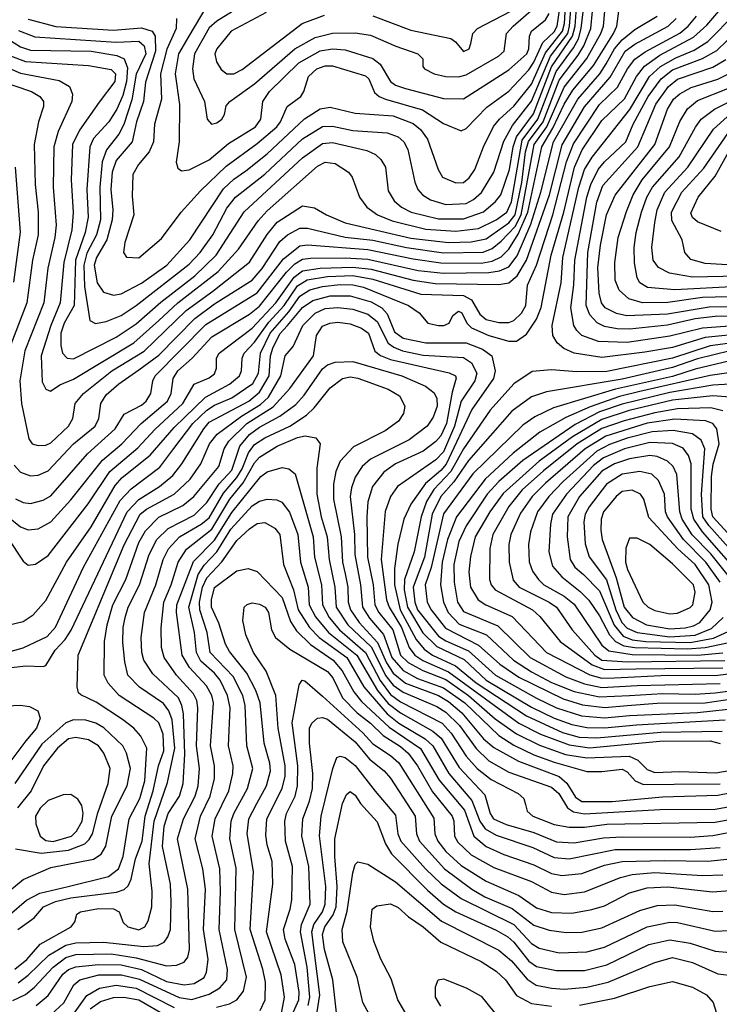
# Model space of a CAD drawing. Extents: x 1173029 to 1307123, y 522559 to 678521.
# Tile 538 of 623: x 1208162 to 1210941, y 662597 to 666511. Entities that reach past the tile are written whole.
import ezdxf

# ---------------------------------------------------------------- set-up
doc = ezdxf.new("R2010")
doc.units = 0

msp = doc.modelspace()

# ---------------------------------------------------------------- linework, layer by layer
at = {"layer": '0CON10XD'}
for points in [[(1208784.8, 666514.8), (1208782.7, 666475), (1208746.3, 666393.7), (1208721.5, 666295), (1208724.5, 666195), (1208697.1, 666095), (1208693.8, 666025), (1208676.3, 665985), (1208634.1, 665935), (1208611.1, 665895), (1208608.8, 665808.8), (1208615.3, 665734.7), (1208579.5, 665625), (1208574.4, 665585), (1208586.1, 665566.1), (1208635, 665564.5), (1208725, 665640.5), (1208802.9, 665745), (1208880.1, 665829.9), (1208982, 665928), (1209105, 666018), (1209182.8, 666085), (1209197.6, 666105), (1209223.8, 666165), (1209278.8, 666205), (1209291.1, 666225), (1209308.8, 666285), (1209341.6, 666315), (1209375, 666327.2), (1209405, 666326.6), (1209535, 666286.9), (1209548.2, 666275), (1209571.1, 666221.1), (1209590.5, 666205), (1209615, 666195.2), (1209762.2, 666152.2), (1209845, 666098.4), (1209915, 666068.8), (1209935, 666077.9), (1210017.1, 666162.9), (1210105, 666227), (1210185, 666311.2), (1210205, 666341.5), (1210239.6, 666420.4), (1210285, 666462.3), (1210297.1, 666485), (1210326.3, 666683.7)], [(1208125, 666367.1), (1208185, 666343.9), (1208435, 666328.9), (1208525, 666311.9), (1208542.4, 666295), (1208540.2, 666265), (1208477, 666183), (1208398.8, 666071.2), (1208371.9, 666015), (1208365.8, 665874.2), (1208373.9, 665743.9), (1208368.9, 665675), (1208337.2, 665545), (1208322.3, 665385), (1208285.1, 665295), (1208246.3, 665175), (1208251.2, 665071.2), (1208265, 665041.9), (1208284.4, 665034.4), (1208320.7, 665059.3), (1208375, 665081.6), (1208615, 665226.8), (1208714.1, 665315), (1208790, 665385), (1208950.5, 665509.5), (1209031.2, 665598.8), (1209108.6, 665711.4), (1209145, 665751.3), (1209345, 665927.8), (1209375, 665943.8), (1209415, 665939.3), (1209468.5, 665905), (1209482.1, 665885), (1209511.8, 665805), (1209541.1, 665765), (1209583.2, 665735), (1209640.9, 665710.9), (1209775, 665677.8), (1209895, 665669.5), (1209985, 665680.8), (1210055, 665714.6), (1210097.3, 665745), (1210115, 665786.6), (1210158.5, 666031.5), (1210220.8, 666115), (1210292.9, 666305), (1210362, 666398), (1210381.4, 666435), (1210392.5, 666475), (1210405.7, 666585)], [(1208157.3, 666467.3), (1208221.9, 666441.9), (1208545, 666421.2), (1208635, 666424.6), (1208656.6, 666406.6), (1208663.4, 666375), (1208625, 666294.6), (1208607.6, 666192.4), (1208575.4, 666094.6), (1208555, 666055.3), (1208506.8, 665993.2), (1208489.9, 665945), (1208480.2, 665845), (1208482.1, 665715), (1208467.4, 665655), (1208428, 665582), (1208416.1, 665535), (1208419.7, 665449.7), (1208440.5, 665315), (1208463.4, 665303.4), (1208505, 665311.2), (1208565, 665334.8), (1208625, 665374.8), (1208835, 665538.5), (1208878.9, 665585), (1208929.3, 665655), (1208985, 665761.4), (1209019.3, 665805), (1209135, 665895.9), (1209285, 666037.3), (1209365, 666085.5), (1209405, 666087.8), (1209485, 666070.6), (1209621.3, 666061.3), (1209664.9, 666044.9), (1209687.9, 666025), (1209704.3, 665995), (1209731.4, 665865), (1209743.9, 665835), (1209762.3, 665815), (1209793.8, 665795), (1209855, 665776.6), (1209935, 665780.2), (1209965, 665795.9), (1209996.5, 665823.5), (1210045.5, 665905), (1210085, 666027.3), (1210119.8, 666090.2), (1210195, 666186.5), (1210270.3, 666365), (1210338.8, 666455), (1210346.4, 666485), (1210353.5, 666585)], [(1208195, 666512), (1208305, 666484.1), (1208535, 666468.9), (1208645, 666478), (1208688.5, 666465), (1208700.2, 666445), (1208700.8, 666385), (1208661.9, 666261.9), (1208654, 666185), (1208625.1, 666105), (1208608.1, 666025), (1208545, 665950.3), (1208528.4, 665905), (1208524, 665835), (1208531.5, 665755), (1208528.9, 665715), (1208507.7, 665635), (1208466.7, 665565), (1208457.7, 665535), (1208469.8, 665465), (1208495, 665427.5), (1208535, 665415.3), (1208565, 665421.1), (1208645, 665462.8), (1208745.7, 665535), (1208837.4, 665635), (1208971.4, 665838.6), (1209012.7, 665877.3), (1209060.3, 665909.7), (1209145, 665977.4), (1209293, 666117), (1209355, 666155.6), (1209395, 666162.3), (1209495, 666138.9), (1209645, 666128.2), (1209725, 666098.1), (1209753.6, 666073.6), (1209781.9, 666035), (1209824.1, 665915), (1209842.1, 665885), (1209895, 665862.2), (1209925, 665863.4), (1209947.7, 665882.3), (1209970.2, 665915), (1210004.8, 666005), (1210044.3, 666085.7), (1210067.5, 666115), (1210125, 666166.7), (1210195, 666254.5), (1210250.5, 666379.4), (1210318.7, 666465), (1210326.2, 666495), (1210332, 666585)], [(1208905.3, 666565), (1208833, 666445), (1208793.2, 666375), (1208780, 666295), (1208796.4, 666173.6), (1208795.3, 666024.7), (1208783.6, 665943.6), (1208790.3, 665920.3), (1208805, 665910), (1208835, 665913.8), (1208915, 665953.6), (1208991.5, 666018.5), (1209098.2, 666085), (1209119.6, 666115), (1209128.1, 666185), (1209154.4, 666225), (1209271.2, 666338.8), (1209355, 666387.3), (1209405, 666394.8), (1209455, 666391.2), (1209565, 666356.7), (1209593.3, 666333.3), (1209635, 666265.2), (1209655, 666250.9), (1209695, 666237.2), (1209845, 666196.8), (1209925, 666195.3), (1210105, 666311.6), (1210175.9, 666375), (1210184.4, 666395), (1210187.3, 666445), (1210194.8, 666465), (1210250.1, 666509.9), (1210265, 666535.5)], [(1209058.5, 666575), (1208945, 666504), (1208915, 666477.5), (1208856.3, 666375), (1208848.3, 666315), (1208853.3, 666275), (1208896.1, 666185), (1208906.5, 666115), (1208923.8, 666095), (1208945, 666100), (1208964.2, 666115), (1208975.7, 666134.3), (1208982.1, 666167.9), (1208997.1, 666185), (1209095, 666256.1), (1209254.7, 666395.3), (1209335, 666439.1), (1209405, 666457.5), (1209495, 666458.5), (1209555, 666449.3), (1209655.8, 666405.8), (1209744, 666375), (1209763.8, 666355), (1209763.8, 666325), (1209770, 666315), (1209808.8, 666295), (1209854.7, 666284.7), (1209905, 666283.9), (1209935, 666291.1), (1210064, 666365), (1210085.9, 666385), (1210095.3, 666455), (1210121.8, 666485), (1210205, 666556.6)], [(1210107.3, 665915), (1210122.1, 666005), (1210135.5, 666045), (1210203.3, 666136.7), (1210275, 666323.4), (1210358.5, 666445), (1210368.3, 666485), (1210375, 666577.2)], [(1208025, 664083.1), (1208175, 664118.5), (1208214.7, 664145.3), (1208265, 664201.9), (1208348.1, 664355), (1208445.1, 664494.9), (1208540.9, 664659.1), (1208569.3, 664690.7), (1208679.9, 664780.1), (1208775, 664889.3), (1208899.2, 665010.8), (1208995, 665062.2), (1209034.3, 665095), (1209043.4, 665115), (1209045.2, 665165), (1209053.9, 665185), (1209095, 665229.5), (1209151.2, 665308.8), (1209212.6, 665375), (1209265, 665452.4), (1209303.2, 665476.8), (1209385, 665490), (1209485, 665493.2), (1209565, 665479), (1209755, 665419.7), (1209924.7, 665414.7), (1209956.5, 665396.5), (1209989.7, 665339.7), (1210015, 665318.4), (1210065, 665306.9), (1210105, 665307.3), (1210125, 665314.4), (1210155.3, 665344.7), (1210172.1, 665375), (1210178.8, 665455), (1210214.7, 665535.3), (1210280.1, 665735), (1210334.5, 665945.5), (1210362.3, 666017.7), (1210465, 666173), (1210537.1, 666242.9), (1210576.8, 666315), (1210606, 666354), (1210646.6, 666383.4), (1210785, 666457.6), (1210817.3, 666485), (1210850.2, 666525)], [(1208075, 663986), (1208175, 664014), (1208270.9, 664059.1), (1208303.5, 664096.5), (1208415.5, 664335), (1208560.6, 664599.4), (1208604.3, 664645.7), (1208718.1, 664731.9), (1208774.3, 664805.7), (1208848.9, 664905), (1208905, 664958.6), (1208935, 664978), (1209005, 665007.9), (1209087.4, 665065), (1209110.8, 665105), (1209118.1, 665185), (1209157.3, 665265), (1209230.7, 665349.3), (1209275, 665412), (1209315, 665436.7), (1209365, 665449.8), (1209435, 665457.8), (1209485, 665456.7), (1209527.2, 665447.2), (1209706.5, 665375), (1209749.2, 665345), (1209783.3, 665305), (1209825, 665294.6), (1209846.7, 665295), (1209867.5, 665305), (1209882.5, 665335), (1209905, 665352.2), (1209918.8, 665345), (1209937.5, 665305), (1209956.2, 665286.2), (1210025.5, 665255), (1210105, 665232.7), (1210135, 665233.2), (1210175, 665260.4), (1210215, 665320.7), (1210233, 665367), (1210272.8, 665575), (1210323.1, 665745), (1210366.1, 665925), (1210396.8, 665993.2), (1210475, 666109.4), (1210564.7, 666195.3), (1210611.6, 666285), (1210644.5, 666325.5), (1210705, 666369.1), (1210839, 666441), (1210891.1, 666488.9), (1210939.6, 666545)], [(1208112.7, 664452.7), (1208175, 664358.8), (1208195, 664342.3), (1208225, 664346.1), (1208275, 664380.4), (1208434.2, 664585.8), (1208519.8, 664715), (1208630.9, 664809.1), (1208698, 664882), (1208809.8, 664985), (1208855, 665062.3), (1208915, 665087.2), (1208935, 665102.5), (1208942.9, 665125), (1208944.1, 665165), (1208953.5, 665185), (1209085, 665284.8), (1209178.8, 665385), (1209252.3, 665487.7), (1209285, 665512.3), (1209355, 665523.4), (1209485, 665527.5), (1209558.5, 665518.5), (1209725, 665474.9), (1209812.3, 665462.3), (1210065, 665458.2), (1210105, 665465.2), (1210137.9, 665492.1), (1210175.4, 665554.6), (1210266.2, 665813.8), (1210316.9, 666013.1), (1210406, 666164), (1210508, 666282), (1210567, 666385), (1210605, 666413.6), (1210738.4, 666485), (1210770.2, 666515)], [(1208115.3, 664535), (1208165, 664495.3), (1208195, 664482.5), (1208235, 664487.6), (1208285, 664515.3), (1208365, 664602.2), (1208490.3, 664759.7), (1208566.9, 664825), (1208643.8, 664906.2), (1208748.5, 664995), (1208764.1, 665025), (1208771.4, 665085), (1208789.6, 665115), (1208847, 665165), (1208925, 665249.4), (1209075, 665339.7), (1209115, 665372.2), (1209222.3, 665507.7), (1209255, 665540.7), (1209285, 665558.6), (1209316.9, 665563.1), (1209455, 665564.5), (1209545, 665558.5), (1209745, 665514.2), (1209845, 665502.6), (1210025, 665505.5), (1210067.7, 665512.3), (1210105, 665528), (1210138.6, 665571.4), (1210192.1, 665697.9), (1210232.2, 665825), (1210282.7, 666025), (1210379, 666195), (1210466.4, 666295), (1210491.6, 666335), (1210525.3, 666394.7), (1210555, 666430.6), (1210605, 666471), (1210695, 666524.4)], [(1208139.4, 664739.4), (1208165, 664712.7), (1208205, 664697.1), (1208235, 664700.6), (1208275, 664718.1), (1208375.8, 664824.2), (1208462, 664895), (1208476.5, 664925), (1208484.3, 664985), (1208505, 665019.5), (1208555, 665063), (1208635, 665118.7), (1208715, 665177.2), (1208857.1, 665322.9), (1208935, 665380.9), (1209084.8, 665475), (1209125, 665521), (1209195, 665629.3), (1209225.1, 665654.9), (1209275, 665682.4), (1209305, 665681.9), (1209455, 665646.3), (1209564.2, 665634.2), (1209697.8, 665605), (1209845, 665584.5), (1210002.8, 665587.2), (1210039.4, 665600.6), (1210075, 665629.9), (1210130.8, 665689.2), (1210154.1, 665735), (1210206.2, 666015), (1210255.6, 666085), (1210325, 666242.3), (1210414.3, 666355.7), (1210470.8, 666455), (1210480.5, 666485), (1210486.8, 666545)], [(1208145, 664606.8), (1208175, 664591.8), (1208205, 664587.8), (1208255, 664600.7), (1208285, 664618.4), (1208431.6, 664785), (1208541, 664885), (1208577.2, 664942.8), (1208645, 664978.1), (1208664.3, 664995), (1208682.4, 665025), (1208690.5, 665075), (1208699.8, 665095), (1208901.4, 665298.6), (1209105, 665424.5), (1209210.3, 665559.7), (1209275, 665611.7), (1209305, 665616), (1209545, 665596.6), (1209725, 665560.1), (1209835, 665544.7), (1209995, 665543.1), (1210039.3, 665550.7), (1210075, 665568.2), (1210105, 665598.5), (1210142.5, 665657.5), (1210180.4, 665745), (1210236.6, 666005), (1210280.1, 666079.9), (1210325, 666175.2), (1210359.6, 666230.4), (1210441.2, 666328.8), (1210521.5, 666455), (1210534.3, 666485), (1210542.6, 666545)], [(1209141, 666539), (1209002.2, 666465), (1208945.3, 666395), (1208937.1, 666375), (1208943.2, 666343.2), (1208962, 666312), (1208985, 666295.4), (1209012, 666295), (1209045, 666312.9), (1209284, 666496), (1209372.1, 666527.9)], [(1209565, 666525.9), (1209715, 666469.4), (1209875.2, 666435.2), (1209893, 666423), (1209925, 666383.8), (1209947.8, 666395), (1209953.7, 666416.3), (1209962.1, 666455), (1209981.1, 666475), (1210112.5, 666545)], [(1210171.3, 665985), (1210183.4, 666026.6), (1210240.9, 666105), (1210305, 666270), (1210380.9, 666369.1), (1210402.9, 666407.1), (1210430.5, 666475), (1210437.6, 666545)], [(1211045, 665263.4), (1210885, 665247.4), (1210755, 665208.1), (1210645, 665188.9), (1210475, 665168.5), (1210365, 665184.8), (1210323.7, 665203.7), (1210296.8, 665226.8), (1210280, 665255), (1210277.6, 665295), (1210312.6, 665465), (1210319.6, 665565), (1210383.2, 665845), (1210405.6, 665915), (1210436.1, 665963.9), (1210586.3, 666153.7), (1210664.1, 666285), (1210708.1, 666325), (1210768.8, 666358.8), (1210840.9, 666389.1), (1210896.1, 666423.9), (1211005.5, 666535)], [(1208114.7, 666434.7), (1208165, 666402), (1208205, 666390), (1208445, 666384.9), (1208548.2, 666368.2), (1208577.3, 666355), (1208589.3, 666319.3), (1208586.1, 666265), (1208571.1, 666208.9), (1208547, 666155), (1208515.7, 666105), (1208455, 666038.1), (1208439.7, 666005), (1208428.4, 665835), (1208433.7, 665725), (1208421.4, 665665), (1208383.8, 665555), (1208378.2, 665375), (1208337.9, 665305), (1208325.1, 665265), (1208324.5, 665215), (1208331.1, 665185), (1208350.5, 665165), (1208375, 665163.1), (1208545, 665249.1), (1208625, 665301.2), (1208722.1, 665387.9), (1208856.9, 665493.1), (1208941.8, 665575), (1209052.9, 665747.1), (1209285, 665961.7), (1209365, 666018.6), (1209405, 666022.3), (1209540.7, 665990.7), (1209575.2, 665975.2), (1209596.9, 665955), (1209614.7, 665925), (1209625, 665830), (1209650.1, 665790.1), (1209678.5, 665765), (1209716.5, 665745), (1209825, 665718.9), (1209925, 665718.5), (1210005, 665746.4), (1210052.7, 665787.3), (1210073.8, 665815), (1210107.3, 665915)], [(1211055, 665297.8), (1210875.1, 665284.9), (1210745, 665252.6), (1210575, 665227.5), (1210461.1, 665231.1), (1210395.7, 665255.7), (1210374.6, 665274.6), (1210362.6, 665295), (1210351.2, 665365), (1210363.5, 665456.5), (1210367.6, 665555), (1210415.1, 665804.9), (1210430.2, 665855), (1210460.4, 665915), (1210485, 665946), (1210569.5, 666025), (1210599.2, 666095), (1210658.3, 666205), (1210709.9, 666275), (1210755, 666311.6), (1210873.9, 666356.1), (1210932, 666388), (1210972.5, 666427.5)], [(1208085, 666332.1), (1208165, 666298.6), (1208318.8, 666268.8), (1208360, 666245), (1208371.6, 666215), (1208368.9, 666185), (1208314.3, 666065.7), (1208297, 666005), (1208294.5, 665845), (1208306.4, 665693.6), (1208301.1, 665645), (1208272.8, 665522.8), (1208257.2, 665385), (1208181.8, 665195), (1208162.3, 665075), (1208169, 664985), (1208198.5, 664845), (1208211.4, 664825), (1208235, 664817.5), (1208265, 664819.7), (1208285, 664829.3), (1208355.3, 664895), (1208372.5, 664925), (1208382.4, 664985), (1208415.3, 665025), (1208528, 665115), (1208656.6, 665193.4), (1208823.4, 665355), (1208928.8, 665431.2), (1209075, 665547.1), (1209145, 665657.2), (1209185, 665705.2), (1209285, 665770.7), (1209332.6, 665762.6), (1209380.5, 665735), (1209455, 665703.5), (1209715, 665642.4), (1209865, 665624.9), (1209955, 665627.2), (1210015, 665639.7), (1210105, 665702.8), (1210129.6, 665735), (1210156.6, 665863.4), (1210171.3, 665985)], [(1211055, 665334), (1210925, 665330.5), (1210845, 665321.1), (1210735, 665296.7), (1210585, 665281), (1210535, 665282), (1210485, 665290.5), (1210455.6, 665305.6), (1210426.9, 665336.9), (1210411.7, 665375), (1210418.7, 665585), (1210454.2, 665785), (1210478.5, 665851.5), (1210617.4, 666005), (1210689.5, 666175), (1210738.8, 666245), (1210775, 666273.5), (1210915, 666321.5), (1210967.6, 666352.4)], [(1211080.1, 665370.1), (1210901.4, 665368.6), (1210735, 665340), (1210574.1, 665334.1), (1210533.4, 665343.4), (1210487.8, 665365), (1210472.7, 665385), (1210463.7, 665423.7), (1210459, 665525), (1210468.9, 665615), (1210492.8, 665735), (1210527.1, 665812.9), (1210684.5, 666015), (1210735.8, 666155), (1210758.9, 666195), (1210783.8, 666216.2), (1210829.5, 666240.5), (1210935, 666274.1), (1210988.8, 666301.2)], [(1208075, 666270.4), (1208208.2, 666225), (1208241.5, 666205), (1208255.7, 666185.7), (1208255.8, 666165), (1208236, 666104), (1208219.1, 666015), (1208222.6, 665855), (1208234.8, 665745), (1208234.8, 665655), (1208212.5, 665555), (1208190.5, 665385), (1208112.8, 665185)], [(1211025, 665411), (1210875, 665405.9), (1210736.5, 665386.5), (1210635.7, 665385.7), (1210581.7, 665401.7), (1210543.3, 665435), (1210526.9, 665475), (1210526, 665545), (1210539.1, 665645), (1210572.1, 665747.9), (1210598.7, 665815), (1210635, 665873.9), (1210743.9, 666005), (1210784.4, 666105.6), (1210815, 666156.4), (1210855, 666189.8), (1210975, 666237.1)], [(1211015, 665450.5), (1210765, 665437.1), (1210656.2, 665446.2), (1210625, 665464.7), (1210615, 665484.3), (1210603.9, 665543.9), (1210602.8, 665605), (1210610.5, 665665), (1210632.1, 665745), (1210653, 665805), (1210675.5, 665844.5), (1210781.8, 665965), (1210846.1, 666083.9), (1210869.8, 666115), (1210922.4, 666155), (1211040.4, 666215)], [(1211015, 665491.7), (1210835, 665487.6), (1210742.8, 665502.8), (1210699.2, 665525), (1210679, 665555), (1210673.5, 665605), (1210684.5, 665705), (1210694.3, 665755), (1210725.3, 665824.7), (1210815.8, 665924.2), (1210918.7, 666075), (1210972, 666125)], [(1211105, 665528.4), (1210885, 665541.9), (1210827.8, 665557.8), (1210803.8, 665585), (1210793.8, 665635), (1210752.9, 665712.9), (1210751.1, 665745), (1210792.8, 665825), (1210879.1, 665920.9), (1210986.5, 666075)], [(1210948.5, 665668.5), (1210855, 665707.5), (1210834.3, 665724.3), (1210827.8, 665742.2), (1210856.8, 665805), (1210925, 665888.8), (1210984.7, 665995.3)], [(1208144, 665924), (1208163.4, 665666.6), (1208137, 665467)], [(1208015, 663922.3), (1208185, 663942.2), (1208255, 663940), (1208265.6, 663944.4), (1208303.2, 664005), (1208342.3, 664047.7), (1208365.6, 664084.4), (1208589.1, 664555), (1208635, 664603.9), (1208717.3, 664655), (1208770.6, 664699.4), (1208806.2, 664745), (1208892.7, 664885), (1208915, 664910.3), (1209071.6, 664995), (1209115, 665029.7), (1209152.6, 665095), (1209157.9, 665175), (1209167.4, 665205), (1209195, 665261.6), (1209225.1, 665294.9), (1209285, 665367), (1209325.9, 665394.1), (1209395, 665412.6), (1209475, 665412.6), (1209558.6, 665388.6), (1209600.4, 665365), (1209621.3, 665341.3), (1209650.5, 665270.5), (1209685, 665245.4), (1209775, 665226.6), (1209935, 665226.2), (1210001, 665201), (1210037.8, 665175), (1210050.7, 665115), (1210043.6, 665085), (1209958.4, 664961.6), (1209855.8, 664744.2), (1209835, 664719.1), (1209773.3, 664666.7), (1209715.4, 664584.6), (1209687.8, 664525), (1209663.7, 664426.3), (1209650.8, 664329.2), (1209651, 664265), (1209673.5, 664165), (1209737.4, 664047.4), (1209768.1, 664008.1), (1209802, 663985), (1209892.5, 663942.5), (1209975, 663874.6), (1210175, 663744.2), (1210317.9, 663677.9), (1210385, 663659.4), (1210455, 663656.4), (1210708.8, 663678.8), (1210952.9, 663682.9)], [(1208052.7, 662895), (1208188.9, 663011.1), (1208241.1, 663038.9), (1208354, 663066), (1208515, 663105.6), (1208554.3, 663135), (1208572.2, 663185), (1208597.2, 663335), (1208638.9, 663415), (1208658.4, 663485), (1208667.4, 663615), (1208642.3, 663662.3), (1208614.7, 663695), (1208569.8, 663729.8), (1208465, 663798.4), (1208405, 663827.1), (1208395.5, 663835.5), (1208389.5, 663859.5), (1208393.5, 663985), (1208577.3, 664422.7), (1208640.2, 664545), (1208665.7, 664565), (1208775.2, 664625), (1208839.2, 664685), (1208881.3, 664745), (1208915.8, 664825), (1208946.5, 664863.5), (1209042.8, 664935), (1209118.8, 664981.2), (1209149.5, 665010.5), (1209198.7, 665095), (1209216.9, 665175), (1209247.8, 665212.2), (1209287, 665295), (1209335.9, 665344.1), (1209375, 665362.6), (1209425, 665367.2), (1209485, 665360.1), (1209545, 665339.6), (1209581.4, 665311.4), (1209625.4, 665225.4), (1209648.4, 665208.4), (1209682.3, 665195), (1209765, 665177.6), (1209925, 665167.7), (1209956.8, 665146.8), (1209978, 665105), (1209969.5, 665075), (1209915.3, 664994.7), (1209889.6, 664895), (1209845, 664793.5), (1209815, 664761.3), (1209662.9, 664655), (1209634.3, 664615), (1209614.2, 664555.8), (1209597.6, 664365), (1209619.2, 664205), (1209629.2, 664175), (1209678.4, 664095), (1209709, 664015), (1209731.2, 663985), (1209763.5, 663963.5), (1209865, 663919.1), (1210145.2, 663715.2), (1210230.5, 663670.5), (1210345, 663628), (1210425, 663617.1), (1210705, 663642.7), (1210905, 663644.6), (1210945, 663633.6)], [(1208153.7, 662895), (1208218.5, 662941.5), (1208256.8, 662985), (1208303.6, 663006.4), (1208365, 663020), (1208546.9, 663043.1), (1208576.8, 663053.2), (1208592.4, 663067.6), (1208604.9, 663095.1), (1208622.1, 663175), (1208648.6, 663245), (1208660, 663345), (1208692.4, 663445), (1208713.2, 663545), (1208734.6, 663605), (1208731.3, 663671.3), (1208715, 663715.9), (1208695, 663734.7), (1208557.1, 663825), (1208513.5, 663873.5), (1208497.7, 663905), (1208498.7, 664038.7), (1208509.2, 664105), (1208532, 664185), (1208583.8, 664286.2), (1208635, 664432.5), (1208661.1, 664478.9), (1208715, 664533), (1208810.2, 664579.8), (1208854, 664615), (1208952.5, 664735), (1208973.8, 664805), (1208992.4, 664835), (1209064.5, 664905), (1209168.3, 664971.7), (1209235, 665044.3), (1209328.4, 665175), (1209340.6, 665255), (1209365, 665291.9), (1209394.3, 665305), (1209425, 665307.9), (1209475, 665301.3), (1209519.5, 665285), (1209547.9, 665265), (1209573.1, 665193.1), (1209595.6, 665175.6), (1209635, 665159.5), (1209867.3, 665107.3), (1209893.3, 665095), (1209895.3, 665085.3), (1209879.5, 665030.5), (1209857.3, 664905), (1209835, 664856.6), (1209815, 664833.5), (1209765, 664795.2), (1209654.6, 664745), (1209608.2, 664711.8), (1209563.9, 664655), (1209545.2, 664594.8), (1209540.7, 664535), (1209543.6, 664375), (1209566.2, 664265), (1209572.8, 664185), (1209588.8, 664155), (1209644.7, 664085), (1209675, 663984.8), (1209705, 663955.8), (1209763.8, 663923.8), (1209855, 663888), (1209945, 663824.5), (1210051.3, 663731.3), (1210135, 663671.6), (1210227.2, 663627.2), (1210330.1, 663590.1), (1210415, 663576.3), (1210583.3, 663583.3), (1210618, 663568), (1210655, 663529.8), (1210685, 663518.2), (1210785, 663522.3), (1210927.6, 663517.6), (1211125, 663551.5)], [(1211035, 665231.6), (1210905.4, 665214.6), (1210755, 665165.7), (1210495, 665112.3), (1210375, 665110.8), (1210275, 665118.8), (1210197.9, 665112.1), (1210125, 665063.5), (1210031.3, 664958.7), (1209925, 664804.8), (1209874.7, 664715), (1209806.7, 664643.3), (1209778.4, 664595), (1209757.2, 664535), (1209728.6, 664395), (1209690.7, 664285), (1209689.6, 664245), (1209702.3, 664175), (1209763.7, 664073.7), (1209819, 664019), (1209927.2, 663967.2), (1210014.6, 663885), (1210195, 663778.6), (1210285, 663734), (1210355, 663708.9), (1210415, 663697.7), (1210485, 663695.5), (1210612.4, 663707.6), (1210965, 663728.4)], [(1210985, 665194.2), (1210855, 665162.9), (1210755, 665128), (1210555, 665081.9), (1210255, 665032), (1210195, 665011.3), (1210116.8, 664955), (1209945, 664758.4), (1209886.4, 664673.6), (1209834.4, 664615), (1209801, 664545), (1209769.4, 664375), (1209725.3, 664255), (1209731.5, 664195), (1209742.3, 664165), (1209825, 664061), (1209855, 664041.4), (1209945, 664001.8), (1210052.2, 663905), (1210214.6, 663814.6), (1210295, 663775.1), (1210394.2, 663744.2), (1210485, 663735.3)], [(1208142.7, 662737.3), (1208190.4, 662775), (1208243.4, 662836.6), (1208365.7, 662905), (1208380.8, 662925), (1208388.8, 662955), (1208403.3, 662965), (1208475, 662978.4), (1208535, 662976.4), (1208557.1, 662965), (1208572.6, 662922.6), (1208590.8, 662905), (1208635, 662893.8), (1208658.2, 662905), (1208671.5, 662928.5), (1208686.8, 662985), (1208687.5, 663047.5), (1208676.5, 663155), (1208695.5, 663325), (1208749, 663479), (1208778.4, 663615), (1208767.3, 663727.3), (1208753.9, 663763.9), (1208733.3, 663793.3), (1208637.4, 663857.4), (1208591.2, 663905), (1208579, 663959), (1208572, 664035), (1208572.6, 664095), (1208580.7, 664135), (1208592.3, 664175), (1208638.1, 664265), (1208676.4, 664385), (1208706.6, 664445), (1208751.7, 664488.3), (1208855, 664541.8), (1208905, 664591.1), (1208954.7, 664665.3), (1209005, 664719.7), (1209036.4, 664815), (1209075, 664861.8), (1209115, 664891.5), (1209195.8, 664934.2), (1209258.3, 664981.7), (1209292.2, 665017.8), (1209365, 665122.4), (1209385, 665138.4), (1209415, 665149.5), (1209485, 665152), (1209679.5, 665095), (1209773.6, 665053.6), (1209807.9, 665027.9), (1209819.5, 665005), (1209820.4, 664975), (1209805, 664931.1), (1209780.8, 664895), (1209709.1, 664840.9), (1209555, 664763.9), (1209522.3, 664735), (1209495, 664692.7), (1209479.6, 664650.4), (1209474.8, 664615), (1209491.3, 664465), (1209493.1, 664385), (1209515.6, 664265), (1209523.1, 664175), (1209551.4, 664131.4), (1209606.7, 664066.7), (1209640.2, 663975), (1209685, 663924), (1209742.4, 663892.4), (1209845.1, 663855.1), (1209930.1, 663795), (1210065.1, 663665.1), (1210125, 663627.2), (1210205, 663588.4), (1210285, 663559.1), (1210415, 663522.7), (1210475, 663522.7), (1210555, 663532.4), (1210575, 663521.3), (1210607.3, 663485), (1210640.6, 663470.6), (1210761.9, 663471.9), (1210945, 663473.2)], [(1210984.9, 665154.9), (1210845, 665121.6), (1210755, 665092.2), (1210528.4, 665041.6), (1210282.5, 664967.5), (1210208.1, 664931.9), (1210160.4, 664899.6), (1209962.5, 664705), (1209845, 664547.2), (1209796.4, 664333.6), (1209773.2, 664265), (1209780.2, 664195), (1209796.1, 664165), (1209852.8, 664092.8), (1209984.9, 664024.9), (1210069, 663949), (1210145, 663898), (1210321.1, 663811.1), (1210398, 663788), (1210487, 663777)], [(1211025, 665113.6), (1210905, 665096.9), (1210625, 665033.3), (1210545, 665013.1), (1210428.1, 664971.9), (1210331, 664929), (1210228.8, 664871.2), (1210122, 664788), (1210011.3, 664685), (1209896.7, 664535), (1209860.9, 664445), (1209840, 664355), (1209834, 664265), (1209845.7, 664195), (1209863.6, 664155), (1209908.2, 664108.2), (1210016.2, 664065), (1210123.3, 663965), (1210195, 663918.2), (1210275, 663876), (1210365, 663840.9), (1210465, 663818.8)], [(1208155, 662683), (1208195, 662713.1), (1208277.4, 662792.6), (1208345, 662832.7), (1208385, 662841.6), (1208496.1, 662843.9), (1208655, 662826.6), (1208708.8, 662831.2), (1208735, 662844.7), (1208750, 662865), (1208760.4, 662895), (1208763.1, 663005), (1208760.2, 663075), (1208729.2, 663225), (1208735.7, 663305), (1208751.7, 663355), (1208796.2, 663425), (1208811.3, 663475), (1208818.4, 663591.6), (1208812.2, 663752.2), (1208806.4, 663785), (1208792.6, 663815), (1208690.1, 663910.1), (1208655, 663965.6), (1208647.1, 663995), (1208644.4, 664054.4), (1208657.9, 664155), (1208702.3, 664265), (1208731.3, 664365), (1208752.5, 664407.5), (1208796.6, 664455), (1208883.1, 664505), (1208915, 664531.2), (1208971.5, 664628.5), (1209025, 664690.8), (1209045.2, 664724.8), (1209070.9, 664789.1), (1209095, 664821.9), (1209135, 664848.4), (1209234.5, 664895.5), (1209300.9, 664939.1), (1209331.7, 664968.3), (1209395, 665047.5), (1209444.5, 665085), (1209475, 665091.2), (1209504.7, 665085.3), (1209625, 665041.9), (1209671.2, 665015), (1209692.3, 664975), (1209686.1, 664945), (1209666.9, 664915), (1209613.7, 664876.3), (1209487.5, 664812.5), (1209435, 664755.4), (1209417.5, 664715), (1209408.8, 664665), (1209409, 664605), (1209439.3, 664455), (1209444.6, 664355), (1209455, 664308.2), (1209465.9, 664255), (1209467, 664195), (1209476.2, 664165), (1209510.5, 664115), (1209583.4, 664035), (1209619.1, 663955), (1209645, 663913.1), (1209695, 663873.9), (1209825, 663824.5), (1209865, 663800.1), (1209918.8, 663755), (1210005, 663652.7), (1210045, 663617.4), (1210143, 663563), (1210305, 663502.5), (1210335.8, 663475.8), (1210370.5, 663420.5), (1210395, 663403.8), (1210516.2, 663403.8), (1210715, 663422), (1210935, 663427.9), (1211125, 663465.8)], [(1210985, 665062.4), (1210915, 665058.2), (1210745, 665028.3), (1210555, 664982.9), (1210465, 664951.6), (1210368.7, 664901.3), (1210160.9, 664759.1), (1210065, 664674.8), (1210019, 664625), (1209935, 664499.3), (1209906.6, 664436.6), (1209887, 664345), (1209887.2, 664275), (1209900.9, 664195), (1209925, 664158.1), (1210061.7, 664101.7), (1210189.8, 663975), (1210331.3, 663898.7), (1210405, 663871.5), (1210475, 663856)], [(1210985, 665009.7), (1210916.1, 665016.1), (1210755, 664998.2), (1210583.4, 664956.6), (1210475, 664921.8), (1210357.4, 664852.6), (1210225, 664756.1), (1210082, 664628), (1210029.9, 664555), (1209970.6, 664455), (1209952.4, 664377.6), (1209945.6, 664314.4), (1209952.8, 664255), (1209982.9, 664205), (1210013.8, 664185), (1210118.8, 664138.8), (1210255.3, 663995), (1210427, 663907), (1210475, 663893.4)], [(1210955, 664955.9), (1210907.6, 664967.6), (1210775, 664964.5), (1210685, 664947.7), (1210563.6, 664916.4), (1210475, 664886.2), (1210376.9, 664825), (1210242.3, 664717.7), (1210158.5, 664641.5), (1210104.5, 664575.5), (1210041.4, 664465), (1210029.2, 664409.2), (1210028.7, 664285), (1210034.3, 664265), (1210051.1, 664245), (1210199.2, 664165), (1210228.2, 664138.2), (1210308.9, 664038.9), (1210436.3, 663946.3), (1210485, 663927.7)], [(1211062.6, 664375), (1210915.2, 664535.2), (1210908.8, 664565), (1210910, 664695), (1210916.3, 664743.7), (1210940.9, 664825), (1210931.9, 664885), (1210915.1, 664905.1), (1210886.3, 664916.3), (1210765, 664923.4), (1210655, 664906.3), (1210490.2, 664855), (1210408.4, 664805), (1210251, 664669), (1210198, 664615), (1210150.9, 664549.1), (1210113, 664465), (1210105.2, 664425.2), (1210106.4, 664355), (1210122.3, 664282.3), (1210145.9, 664255), (1210265, 664195.7), (1210294.8, 664175), (1210356.1, 664085), (1210446.3, 663985), (1210475, 663964.9), (1210575, 663958.2)], [(1211055.8, 664325.8), (1210900, 664500), (1210875.9, 664535), (1210870.8, 664625), (1210883.3, 664805), (1210869.8, 664839.8), (1210834.1, 664864.1), (1210757.3, 664877.3), (1210675, 664872.2), (1210575, 664847.6), (1210505, 664822.5), (1210455, 664795.3), (1210320.4, 664675), (1210263.8, 664615), (1210218.5, 664555), (1210190.5, 664475), (1210182.6, 664425), (1210185.8, 664355.8), (1210199.1, 664319.1), (1210222.6, 664285), (1210244.7, 664265), (1210325, 664219.5), (1210365, 664187.5), (1210473.9, 664025), (1210502, 664002), (1210595, 663987.5), (1210854.8, 663985.2)], [(1208135, 662612.6), (1208185, 662636.5), (1208220.8, 662665), (1208295.1, 662744.9), (1208345, 662783.6), (1208385, 662795.6), (1208525, 662797.5), (1208625, 662782.1), (1208745, 662750.2), (1208785, 662752.5), (1208814.8, 662765.2), (1208830.3, 662785), (1208836, 662815), (1208829.5, 663055), (1208788.1, 663255), (1208812.4, 663335), (1208859.1, 663425), (1208870.4, 663465), (1208875.4, 663535), (1208864.6, 663625), (1208869.5, 663775), (1208864.8, 663805), (1208851.8, 663831.8), (1208784.8, 663905), (1208735.2, 663975), (1208725.2, 664015), (1208723.7, 664093.7), (1208734.2, 664195), (1208763.4, 664265), (1208791.1, 664355), (1208825, 664405.6), (1208925, 664485.1), (1208996.4, 664605), (1209049.7, 664670.3), (1209095, 664749), (1209115, 664772.4), (1209184.1, 664815), (1209265, 664850), (1209296.4, 664856.4), (1209338.4, 664848.4), (1209355.4, 664825), (1209341.8, 664728.2), (1209342.3, 664625), (1209359.9, 664535), (1209383.8, 664455), (1209391.1, 664365), (1209414.3, 664255.7), (1209419.6, 664175), (1209465.4, 664105), (1209557.7, 664017.7), (1209588.7, 663958.7), (1209615, 663904), (1209645, 663865.1), (1209685, 663837.6), (1209818.9, 663781.1), (1209855, 663758.8), (1209908.8, 663705), (1209975, 663613.3), (1210025.3, 663565.3), (1210105, 663520.3), (1210275, 663460.3), (1210303.3, 663435), (1210337.9, 663377.9), (1210362, 663362), (1210405, 663354.6), (1210705, 663371.3), (1210925, 663373.2), (1211005, 663387.4)], [(1211035, 664292.3), (1210874.7, 664474.7), (1210839.9, 664525), (1210830, 664565), (1210829.4, 664745), (1210819, 664779), (1210797.1, 664807.1), (1210755, 664826), (1210665, 664830.6), (1210565, 664805.3), (1210480.6, 664769.4), (1210441.8, 664738.2), (1210333.7, 664625), (1210279, 664545), (1210270, 664505), (1210264.4, 664395), (1210278.9, 664338.9), (1210315.8, 664295.8), (1210388.5, 664238.5), (1210422.9, 664202.9), (1210465, 664141.8), (1210505.4, 664065.4), (1210529, 664039), (1210562.5, 664022.5), (1210605, 664015.9), (1210815, 664010.2)], [(1210997.9, 664275), (1210907.2, 664387.2), (1210833.7, 664463.7), (1210794, 664525), (1210784.4, 664555), (1210773, 664703), (1210758.1, 664735), (1210735.4, 664755.4), (1210695, 664773.8), (1210665, 664778.1), (1210585, 664765.8), (1210524.2, 664745), (1210475, 664716.3), (1210385.8, 664615), (1210339.2, 664535), (1210337.2, 664455), (1210348.7, 664365), (1210367.8, 664335), (1210402, 664305), (1210465, 664241.1), (1210523.6, 664103.6), (1210559.9, 664059.9), (1210595, 664046.3), (1210649.3, 664039.3), (1210825, 664034.8)], [(1208227.7, 662592.3), (1208275, 662632.1), (1208332.5, 662717.5), (1208355, 662734.9), (1208384.1, 662745.9), (1208475, 662755.7), (1208565, 662753.6), (1208645.2, 662735.2), (1208745, 662687.7), (1208815, 662674.3), (1208855, 662680.3), (1208895, 662704.1), (1208904.4, 662725.6), (1208909.8, 662775), (1208892.3, 662895), (1208899.5, 663055), (1208888.7, 663135), (1208859.2, 663255), (1208880, 663345), (1208918.5, 663425), (1208935.5, 663495), (1208935.9, 663545), (1208920, 663625), (1208931.6, 663795), (1208924.8, 663825), (1208903.4, 663863.4), (1208835.9, 663935.9), (1208806.9, 663985), (1208784.4, 664154.4), (1208786.1, 664185), (1208852.5, 664357.5), (1208935, 664441.8), (1209005, 664551.3), (1209119.8, 664695), (1209145, 664713.7), (1209205, 664731.2), (1209230.8, 664725), (1209255.5, 664705), (1209328, 664455), (1209333.1, 664375), (1209360.4, 664265), (1209364.6, 664185), (1209390.9, 664135), (1209432.2, 664085), (1209536.1, 663995), (1209593.8, 663883.8), (1209635, 663828.1), (1209675, 663799.6), (1209840.2, 663715), (1209875.4, 663675.4), (1209935, 663583.2), (1209979.6, 663535), (1210035, 663490.8), (1210142.5, 663435), (1210164.5, 663415), (1210171.2, 663391.2), (1210178.5, 663365), (1210200, 663345), (1210285, 663311.2), (1210345, 663301.4), (1210405, 663301.4), (1210495, 663313.2), (1210925, 663320.9), (1211025, 663339.2)], [(1210945.1, 664275), (1210887.8, 664355), (1210798.5, 664445), (1210734.8, 664535), (1210727.7, 664555), (1210723.8, 664625), (1210699.7, 664679.7), (1210673.6, 664703.6), (1210625, 664714.5), (1210555, 664704.2), (1210493.5, 664665), (1210423.9, 664575), (1210408.2, 664545), (1210403.5, 664515), (1210407.7, 664427.7), (1210424.6, 664375.4), (1210493.6, 664283.6), (1210530.6, 664165), (1210554.1, 664115), (1210575, 664092.8), (1210615, 664074.4), (1210745, 664058)], [(1210745, 664089.1), (1210805, 664093.7), (1210838.8, 664101.2), (1210863.4, 664115), (1210905.2, 664165), (1210912.3, 664195), (1210899.5, 664265), (1210845.7, 664345), (1210776.9, 664406.9), (1210661.5, 664531.5), (1210641.8, 664605), (1210628.2, 664625), (1210595, 664640.2), (1210555, 664634.8), (1210531.1, 664615), (1210481.6, 664555), (1210471.5, 664525), (1210471, 664481), (1210476, 664445), (1210531.9, 664291.9), (1210563.8, 664175), (1210596.5, 664135), (1210651.5, 664105), (1210745, 664089.1)], [(1208285, 662554.8), (1208337.4, 662602.6), (1208377.3, 662675), (1208400, 662695), (1208476.1, 662713.9), (1208565.6, 662715), (1208637.4, 662697.4), (1208795, 662624.1), (1208845, 662616.5), (1208915, 662637), (1208957.1, 662662.9), (1208984.3, 662695), (1208987.5, 662735), (1208954.5, 662895), (1208960.1, 663045), (1208957.1, 663135), (1208926.2, 663265), (1208938.6, 663335), (1208993.1, 663445), (1209008.9, 663515), (1209009.2, 663545), (1208991.1, 663625), (1208998.3, 663775), (1208987.6, 663825), (1208958.1, 663885), (1208935, 663913.5), (1208881, 663961), (1208863.6, 663995), (1208856.4, 664075), (1208833.1, 664175), (1208871.1, 664305), (1208895, 664342.7), (1208944.5, 664395.5), (1209000.9, 664485), (1209085, 664577.7), (1209115, 664597), (1209145, 664604.8), (1209182.8, 664602.8), (1209202.7, 664592.7), (1209233, 664553), (1209266.5, 664465), (1209277.4, 664355), (1209307.9, 664255), (1209311.4, 664185), (1209336.7, 664136.7), (1209388.8, 664075), (1209501.2, 663985), (1209582.8, 663845), (1209625, 663792.9), (1209675, 663755.1), (1209803.2, 663683.2), (1209836.3, 663655), (1209908.2, 663538.2), (1210009.3, 663429.3), (1210030.9, 663355), (1210043.9, 663335), (1210095, 663311.8), (1210205, 663280.7), (1210295, 663242.3), (1210365, 663239.4), (1210480.9, 663259.1), (1210555, 663262.9), (1210825, 663261.3), (1210915, 663268.3), (1211025, 663289.1)], [(1208944.2, 662585.8), (1208995, 662599.3), (1209024.7, 662615), (1209050.5, 662649.5), (1209063.3, 662705), (1209016.7, 662895), (1209022.3, 663137.7), (1208995.9, 663255), (1209002.4, 663325), (1209012.5, 663355), (1209066.3, 663455), (1209088.1, 663535), (1209064.4, 663625), (1209057, 663785), (1209047.8, 663825), (1209010.2, 663900.2), (1208918.2, 663995), (1208906.2, 664075), (1208877, 664165), (1208876.1, 664195), (1208887.4, 664255), (1208905, 664292.6), (1208964.8, 664355.2), (1209025, 664440.3), (1209075, 664486.6), (1209105, 664507.5), (1209135, 664512.5), (1209175, 664489.6), (1209195.2, 664465), (1209209.6, 664345), (1209249.2, 664245), (1209268.5, 664165), (1209313.1, 664095), (1209351.9, 664055), (1209461, 663975), (1209529, 663859), (1209621.4, 663751.4), (1209668.5, 663715), (1209772.1, 663652.1), (1209802.6, 663625), (1209866, 663515), (1209957.7, 663407.7), (1209990, 663325), (1210011.2, 663295), (1210055, 663268.8), (1210200.9, 663220.9), (1210285, 663180.6), (1210345, 663175.5), (1210527.1, 663212.9), (1210827, 663213), (1210945, 663221)], [(1210745, 664149), (1210775, 664151.9), (1210825, 664174.1), (1210835.9, 664185), (1210845.2, 664235), (1210838.1, 664265), (1210755, 664348.1), (1210665, 664425.3), (1210615, 664450.5), (1210585, 664450), (1210570.1, 664409.9), (1210568.1, 664355), (1210576.2, 664325), (1210637.1, 664195), (1210659.1, 664175), (1210685, 664162.5), (1210745, 664149)], [(1209117.6, 662572.4), (1209136.9, 662615), (1209137.8, 662685), (1209127.2, 662737.2), (1209076.7, 662895), (1209090.9, 663125), (1209065.9, 663275), (1209071.4, 663335), (1209103.4, 663395), (1209141.7, 663465), (1209158.2, 663525), (1209155.5, 663555), (1209132.8, 663635), (1209116.5, 663795), (1209100, 663845), (1209063.7, 663913.7), (1208995, 663999.4), (1208978.9, 664028.9), (1208952.4, 664112.4), (1208923.2, 664175), (1208923.5, 664205), (1208935, 664253.6), (1209025, 664320.3), (1209069.8, 664329.8), (1209105, 664316.9), (1209205, 664213.9), (1209238.2, 664118.2), (1209261.1, 664081.1), (1209317.5, 664027.5), (1209407.7, 663965), (1209442.9, 663922.9), (1209488.9, 663838.9), (1209520.2, 663800.2), (1209629, 663699), (1209754.2, 663614.2), (1209827.6, 663487.6), (1209928.3, 663368.3), (1209965.6, 663265.6), (1210014.7, 663224.7), (1210085, 663192.8), (1210205, 663152), (1210275, 663117.6), (1210315, 663109.1), (1210395, 663116.6), (1210485, 663150.3), (1210554.7, 663165.3), (1210721.5, 663168.5)], [(1209190.7, 662505), (1209213.2, 662625), (1209201, 662715), (1209142.8, 662885), (1209168, 663075), (1209164.8, 663165), (1209145, 663231.4), (1209139, 663269), (1209143.3, 663335), (1209205.1, 663454.9), (1209215.8, 663504.2), (1209216.6, 663545), (1209188.4, 663695), (1209179.6, 663825), (1209140.8, 663920.8), (1209091.2, 663995), (1209059.6, 664065), (1209048, 664122), (1209053.6, 664175), (1209065, 664186.2), (1209085, 664193.2), (1209115, 664187.8), (1209136.5, 664175), (1209150.4, 664155), (1209161.8, 664085), (1209177.5, 664055), (1209235, 664008.4), (1209385, 663919.5), (1209405.1, 663895), (1209444.8, 663815), (1209503, 663755), (1209554.8, 663715), (1209605.4, 663665.4), (1209675, 663622.1), (1209705, 663595.2), (1209741.9, 663545), (1209801.3, 663441.3), (1209879.4, 663345), (1209886.3, 663325), (1209889.6, 663265), (1209901.9, 663241.9), (1209955, 663191.6), (1210045, 663141), (1210195, 663084.8), (1210275, 663043.2), (1210325, 663033.7), (1210405, 663044.4), (1210548.5, 663101.5), (1210595, 663113.3), (1210685, 663120.7), (1210875, 663109.7)], [(1210745, 664058), (1210845, 664064.2), (1210909.8, 664090.2), (1210956.3, 664135)], [(1210825, 664034.8), (1210917.7, 664052.3), (1210990.7, 664085)], [(1210815, 664010.2), (1210885, 664014.9), (1210992, 664038)], [(1210854.8, 663985.2), (1210955, 663993.5)], [(1210485, 663927.7), (1210609.8, 663930.2), (1210955, 663934.5)], [(1210575, 663958.2), (1210963.8, 663963.8)], [(1210475, 663893.4), (1210525, 663894.6), (1210735, 663905.5), (1210925, 663903.8), (1211059.3, 663920.7)], [(1209243, 663013), (1209245.6, 663145), (1209217.2, 663245), (1209214.8, 663325), (1209222.3, 663355), (1209255.8, 663424.2), (1209265.4, 663465), (1209266.2, 663545), (1209244.3, 663715.7), (1209272.5, 663867.5), (1209283.8, 663885), (1209295, 663882.5), (1209365, 663821.6), (1209525, 663675.5), (1209565, 663631.9), (1209635, 663586.2), (1209667.4, 663557.4), (1209807.5, 663337.5), (1209811.5, 663275), (1209822.6, 663245), (1209855.2, 663205), (1209915, 663149.3), (1210015, 663086.2), (1210145, 663029.6), (1210215, 662980.2), (1210275, 662962), (1210355, 662960), (1210435, 662973.5), (1210485, 662988.7), (1210585, 663040), (1210655, 663059.7), (1210736.5, 663063.5), (1210914.5, 663044.5), (1210985, 663049.8)], [(1210475, 663856), (1210615, 663864.9), (1210945, 663872.6)], [(1210465, 663818.8), (1210585, 663824.7), (1210715, 663833), (1210845, 663830.2), (1210925, 663835.4), (1211035, 663849.3)], [(1210487, 663777), (1210575, 663784.7), (1210695, 663793.5), (1210885, 663795.5), (1211206.5, 663843.5)], [(1208025, 663779.5), (1208165, 663785.8), (1208200.9, 663780.9), (1208233.1, 663763.1), (1208242.8, 663735), (1208228.5, 663695), (1208186.2, 663643.8), (1208069.1, 663490.9)], [(1210485, 663735.3), (1210585, 663744.7), (1210855, 663756.7), (1211025, 663775.7)], [(1209307.7, 662592.3), (1209314.7, 662625), (1209303.9, 662745), (1209277, 662885), (1209281.7, 662915), (1209315.6, 662995.6), (1209310.3, 663145), (1209282.1, 663265), (1209287.2, 663335), (1209313.5, 663405), (1209324.8, 663455), (1209326.1, 663515), (1209312.7, 663635), (1209313.3, 663695), (1209322.4, 663715), (1209345, 663733.8), (1209365, 663737.2), (1209385, 663730.2), (1209495, 663640), (1209551.5, 663571.5), (1209609.2, 663525), (1209635, 663495.9), (1209732.6, 663345), (1209738.8, 663275), (1209749.6, 663245), (1209850, 663135), (1209958.2, 663055), (1210010.3, 663025), (1210117.8, 662977.8), (1210205, 662911.9), (1210265, 662892), (1210332.7, 662882.7), (1210395, 662883.6), (1210475, 662900.6), (1210625, 662970.2), (1210695, 662989.4), (1210765, 662992.7), (1210915, 662966), (1210955, 662968)], [(1208006.6, 662955), (1208175, 663093.3), (1208285, 663140.9), (1208455.5, 663174.5), (1208485.8, 663194.2), (1208503.9, 663226.1), (1208527.4, 663345), (1208588.8, 663465), (1208602, 663535), (1208586.1, 663595), (1208571.4, 663625), (1208496.1, 663696.1), (1208464.5, 663715), (1208425, 663726), (1208375, 663727.3), (1208345, 663716.5), (1208249, 663631), (1208142.4, 663475)], [(1208145, 663215.6), (1208247.3, 663197.3), (1208355, 663209.3), (1208420, 663235), (1208438.2, 663251.8), (1208450.3, 663275), (1208471.8, 663358.2), (1208512.9, 663475), (1208521, 663535), (1208496.5, 663595), (1208474.7, 663625), (1208435, 663648), (1208385, 663657.2), (1208355, 663652.5), (1208311.3, 663615), (1208255.9, 663545), (1208207.8, 663445), (1208152.5, 663377.5)], [(1209336.8, 662525), (1209354.5, 662635), (1209322.2, 662885), (1209330.5, 662915), (1209364.9, 662965), (1209375.9, 662995), (1209378.2, 663065), (1209353.2, 663266.8), (1209359.3, 663345), (1209405.2, 663534.7), (1209421.8, 663578.2), (1209435, 663583.1), (1209455, 663577.9), (1209495, 663545.8), (1209574.1, 663444.1), (1209655, 663349.2), (1209664.3, 663274.3), (1209675.6, 663245), (1209773.7, 663135), (1209836.5, 663076.5), (1209915, 663017.7), (1210124.3, 662915), (1210195, 662839.1), (1210225, 662820.6), (1210305, 662801.6), (1210415, 662806), (1210485, 662824.4), (1210655, 662905.5), (1210745, 662923.1), (1210775, 662922), (1210925, 662888.4), (1210979, 662891)], [(1208295, 663244.9), (1208368.1, 663265), (1208387.6, 663285), (1208409.5, 663325), (1208414.3, 663355), (1208407.9, 663387.9), (1208392.9, 663412.9), (1208365, 663431.1), (1208335, 663429.1), (1208275, 663406.7), (1208243, 663377), (1208224.1, 663345), (1208225.2, 663315), (1208243.4, 663265), (1208265, 663248.7), (1208295, 663244.9)], [(1209421.1, 662551.1), (1209405.7, 662694.3), (1209373.1, 662815), (1209364.6, 662875), (1209373.8, 662905), (1209407.3, 662952.7), (1209419.1, 662985), (1209423.6, 663065), (1209413.6, 663185), (1209414.3, 663255), (1209443.9, 663395), (1209459.5, 663430.5), (1209475, 663442.9), (1209495, 663428.8), (1209515.3, 663395), (1209582.1, 663322.1), (1209614.7, 663234.7), (1209639, 663195), (1209781.4, 663051.4), (1209845, 662995.6), (1209895, 662964.5), (1210055, 662891.6), (1210100.5, 662865), (1210125, 662843.6), (1210185, 662769), (1210215, 662747), (1210295, 662731.2), (1210405, 662732.1), (1210495, 662754.4), (1210661.5, 662835), (1210745, 662854.1), (1210825, 662840.5), (1210925, 662808.8), (1210985, 662802.5)], [(1209551.2, 662555), (1209525.4, 662605), (1209502.8, 662705), (1209445.8, 662845), (1209442.4, 662895), (1209463, 662967), (1209485, 663120), (1209495, 663152.5), (1209505, 663163.3), (1209545, 663154.4), (1209655, 663083.9), (1209838, 662928), (1210065, 662812.3), (1210115, 662769.8), (1210177.2, 662697.2)], [(1210721.5, 663168.5), (1210895, 663166.4), (1210985, 663174.9)], [(1210875, 663109.7), (1210955, 663112)], [(1209244.1, 662555), (1209270.3, 662615), (1209271.6, 662645), (1209254.8, 662755.2), (1209216.4, 662856.4), (1209209.8, 662895), (1209236.8, 662975), (1209243, 663013)], [(1209568.7, 662848.7), (1209555.4, 662905), (1209562.1, 662975), (1209580.8, 662989.2), (1209635, 662996.4), (1209665, 662981.6), (1209706.2, 662945), (1209765, 662905.2), (1209835, 662843.7), (1209995, 662766.7), (1210055, 662728.8), (1210092.4, 662695), (1210135, 662632.5), (1210195, 662600.7), (1210275, 662590.3)], [(1209704.7, 662545), (1209663.9, 662615), (1209637.8, 662697.8), (1209596.3, 662776.3), (1209568.7, 662848.7)], [(1210177.2, 662697.2), (1210213, 662673), (1210275, 662661.2), (1210325, 662657.9), (1210415, 662665.8), (1210499.5, 662685), (1210685, 662763.5), (1210755, 662783.5), (1210835, 662763), (1210935, 662718.9), (1211025, 662707.8), (1211045, 662715.3), (1211115, 662762.8), (1211215, 662845.8), (1211255, 662862.2), (1211295, 662864), (1211335, 662841.9), (1211372, 662795), (1211381.8, 662771.8), (1211395, 662692.4), (1211477, 662595)], [(1209835, 662590), (1209813.5, 662625), (1209813.2, 662666.8), (1209824, 662695), (1209845, 662698.6), (1209935, 662662.2), (1209995, 662630), (1210073.4, 662533.4)], [(1210385.7, 662594.3), (1210525, 662621.9), (1210665, 662668.4), (1210755, 662687.2), (1210835, 662665.7), (1210890.4, 662635), (1210916.9, 662605), (1210935.4, 662545.4)], [(1208355, 662530.4), (1208428.1, 662631.9), (1208478.1, 662661.9), (1208545, 662673.5), (1208625, 662660.7), (1208774.9, 662584.9)], [(1208441.3, 662578.7), (1208482.1, 662607.9), (1208535, 662624.6), (1208575, 662625.8), (1208635, 662615.6), (1208745, 662551.5)]]:
    msp.add_lwpolyline(points, dxfattribs=at)

doc.saveas('drawing.dxf')
